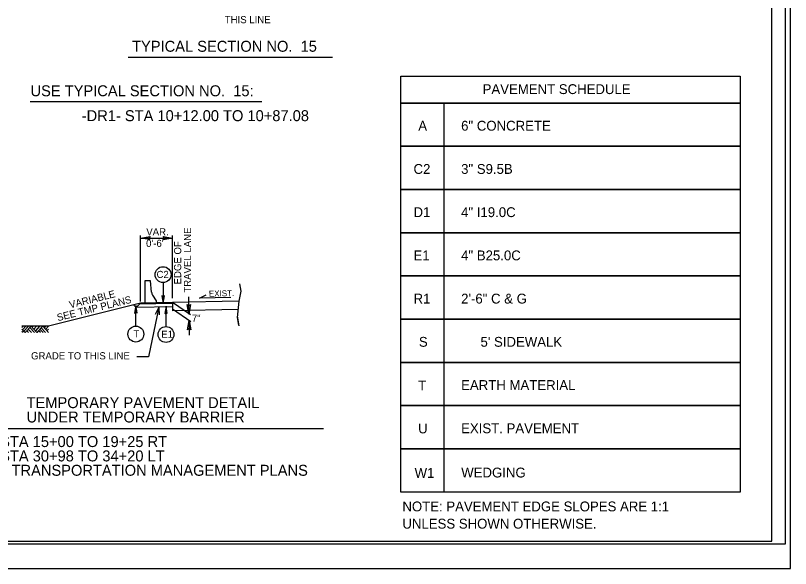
# Model space of a CAD drawing. Extents: x 1901670 to 1902225, y 193498 to 194278.
# Drawn here: x 1902063.5 to 1902134.2, y 193498 to 193548.5 of the extents above; entities that cross this region are included whole.
import ezdxf

# ---------------------------------------------------------------- set-up
doc = ezdxf.new("R2010")
doc.units = 0
for name, color, linetype in [('Old_Level_1', 7, 'Continuous'), ('Old_Level_11', 7, 'Continuous'), ('Old_Level_2', 7, 'Continuous'), ('Old_Level_20', 7, 'Continuous'), ('Prop Dimension Text', 7, 'Continuous'), ('Prop Pavement Schedule Description CELL', 7, 'Continuous'), ('Sheet Border Standard 30in CELL', 7, 'Continuous'), ('Sheet Cutting Line CELL', 7, 'Continuous'), ('Sheet Plot Border Inside CELL', 7, 'Continuous'), ('Sheet Plot Border Outside CELL', 7, 'Continuous'), ('Typical Bridge Rail CELL', 7, 'Continuous'), ('Typical Detail Wedge2 CELL', 7, 'Continuous'), ('Typical Terminator CELL', 7, 'Continuous'), ('Typical Text General CELL', 7, 'Continuous')]:
    doc.layers.add(name, color=color, linetype=linetype)

msp = doc.modelspace()

# ---------------------------------------------------------------- linework, layer by layer
at = {"layer": 'Old_Level_1'}
for p, q in [((1902074.928, 193522.397), (1902074.928, 193528.409)), ((1902074.928, 193528.19), (1902077.843, 193528.19)), ((1902077.843, 193522.712), (1902077.843, 193528.409)), ((1902080.317, 193522.699), (1902080.924, 193523.003)), ((1902074.928, 193522.241), (1902066.533, 193520.143)), ((1902074.928, 193522.241), (1902074.525, 193521.838)), ((1902077.845, 193522.208), (1902074.835, 193522.148)), ((1902077.843, 193522.3), (1902074.928, 193522.241)), ((1902083.9, 193522.421), (1902077.843, 193522.3)), ((1902077.843, 193522.3), (1902077.843, 193521.552)), ((1902083.172, 193522.756), (1902080.317, 193522.699)), ((1902074.283, 193522.08), (1902074.525, 193521.838)), ((1902077.851, 193521.905), (1902074.525, 193521.838)), ((1902083.821, 193521.672), (1902077.843, 193521.552))]:
    msp.add_line(p, q, dxfattribs=at)
for points in [[(1902076.588, 193521.88), (1902075.641, 193517.355), (1902074.578, 193517.355)], [(1902076.291, 193521.254), (1902076.584, 193521.863), (1902076.612, 193521.187)], [(1902066.533, 193520.143), (1902064.097, 193520.143)]]:
    msp.add_lwpolyline(points, dxfattribs=at)
at = {"layer": 'Old_Level_11'}
for p, q in [((1902073.793, 193544.707), (1902090.419, 193544.707)), ((1902074.793, 193544.707), (1902092.439, 193544.707)), ((1902064.855, 193540.645), (1902085.982, 193540.645)), ((1902076.976, 193524.126), (1902076.976, 193522.252)), ((1902074.487, 193520.147), (1902074.487, 193522.021)), ((1902077.245, 193520.107), (1902077.245, 193521.982)), ((1902064.221, 193520.142), (1902064.097, 193520.009)), ((1902064.454, 193520.142), (1902064.152, 193519.819)), ((1902064.697, 193520.143), (1902064.275, 193519.689)), ((1902064.932, 193520.142), (1902064.392, 193519.562)), ((1902065.239, 193519.556), (1902064.812, 193520.014)), ((1902065.465, 193519.569), (1902064.932, 193520.142)), ((1902065.124, 193520.143), (1902065.028, 193520.038)), ((1902065.417, 193520.143), (1902065.175, 193519.881)), ((1902065.708, 193520.143), (1902065.319, 193519.725)), ((1902065.993, 193520.137), (1902065.465, 193519.569)), ((1902066.533, 193519.556), (1902065.993, 193520.137)), ((1902066.26, 193520.143), (1902066.124, 193519.996)), ((1902066.533, 193520.143), (1902066.26, 193519.849)), ((1902064.391, 193519.561), (1902064.097, 193519.879)), ((1902064.194, 193519.556), (1902064.097, 193519.66)), ((1902064.487, 193519.556), (1902064.436, 193519.61)), ((1902064.702, 193519.556), (1902064.544, 193519.726)), ((1902064.969, 193519.556), (1902064.678, 193519.869)), ((1902065.556, 193519.556), (1902065.504, 193519.611)), ((1902065.783, 193519.556), (1902065.617, 193519.733)), ((1902066.036, 193519.556), (1902065.743, 193519.869)), ((1902066.261, 193519.556), (1902065.857, 193519.99)), ((1902066.533, 193519.879), (1902066.383, 193519.717)), ((1902060.068, 193510.801), (1902091.616, 193510.801))]:
    msp.add_line(p, q, dxfattribs=at)
for points in [[(1902076.86, 193522.923), (1902076.976, 193522.252), (1902077.095, 193522.927), (1902076.976, 193522.841)], [(1902074.603, 193521.35), (1902074.487, 193522.021), (1902074.368, 193521.346), (1902074.487, 193521.432)], [(1902077.361, 193521.31), (1902077.245, 193521.982), (1902077.126, 193521.306), (1902077.245, 193521.392)]]:
    msp.add_lwpolyline(points, close=True, dxfattribs=at)
for centre in [(1902076.976, 193524.851), (1902074.487, 193519.422), (1902077.245, 193519.382)]:
    msp.add_circle(centre, 0.725, dxfattribs=at)
at = {"layer": 'Prop Dimension Text'}
for p, q in [((1902079.466, 193521.164), (1902077.843, 193522.3)), ((1902079.337, 193521.254), (1902079.337, 193522.827)), ((1902077.843, 193521.722), (1902079.503, 193520.56)), ((1902079.352, 193520.667), (1902079.352, 193519.313))]:
    msp.add_line(p, q, dxfattribs=at)
at = {"layer": 'Prop Pavement Schedule Description CELL'}
msp.add_lwpolyline([(1902098.682, 193542.974), (1902129.655, 193542.974), (1902129.655, 193540.52), (1902098.682, 193540.52)], close=True, dxfattribs=at)
for points in [[(1902102.628, 193536.573), (1902098.682, 193536.573), (1902098.682, 193540.52), (1902129.655, 193540.52), (1902129.655, 193536.573), (1902102.628, 193536.573), (1902102.628, 193540.52)], [(1902102.628, 193532.626), (1902098.682, 193532.626), (1902098.682, 193536.573), (1902129.655, 193536.573), (1902129.655, 193532.626), (1902102.628, 193532.626), (1902102.628, 193536.573)], [(1902102.628, 193528.68), (1902098.682, 193528.68), (1902098.682, 193532.626), (1902129.655, 193532.626), (1902129.655, 193528.68), (1902102.628, 193528.68), (1902102.628, 193532.626)], [(1902102.628, 193524.733), (1902098.682, 193524.733), (1902098.682, 193528.68), (1902129.655, 193528.68), (1902129.655, 193524.733), (1902102.628, 193524.733), (1902102.628, 193528.68)], [(1902102.628, 193520.786), (1902098.682, 193520.786), (1902098.682, 193524.733), (1902129.655, 193524.733), (1902129.655, 193520.786), (1902102.628, 193520.786), (1902102.628, 193524.733)], [(1902102.628, 193516.84), (1902098.682, 193516.84), (1902098.682, 193520.786), (1902129.655, 193520.786), (1902129.655, 193516.84), (1902102.628, 193516.84), (1902102.628, 193520.786)], [(1902102.628, 193512.893), (1902098.682, 193512.893), (1902098.682, 193516.84), (1902129.655, 193516.84), (1902129.655, 193512.893), (1902102.628, 193512.893), (1902102.628, 193516.84)], [(1902102.628, 193508.946), (1902098.682, 193508.946), (1902098.682, 193512.893), (1902129.655, 193512.893), (1902129.655, 193508.946), (1902102.628, 193508.946), (1902102.628, 193512.893)], [(1902102.628, 193504.999), (1902098.682, 193504.999), (1902098.682, 193508.946), (1902129.655, 193508.946), (1902129.655, 193504.999), (1902102.628, 193504.999), (1902102.628, 193508.946)]]:
    msp.add_lwpolyline(points, dxfattribs=at)
at = {"layer": 'Sheet Border Standard 30in CELL'}
msp.add_lwpolyline([(1902132.544, 193605.514), (1901982.544, 193605.514), (1901982.544, 193500.514), (1902132.544, 193500.514)], close=True, dxfattribs=at)
at = {"layer": 'Sheet Cutting Line CELL'}
msp.add_line((1901965.844, 193498.014), (1902134.244, 193498.014), dxfattribs=at)
at = {"layer": 'Sheet Plot Border Inside CELL'}
msp.add_lwpolyline([(1902133.794, 193605.769), (1901967.144, 193605.769), (1901967.144, 193500.259), (1902133.794, 193500.259)], close=True, dxfattribs=at)
at = {"layer": 'Sheet Plot Border Outside CELL'}
msp.add_lwpolyline([(1902134.244, 193608.014), (1901965.844, 193608.014), (1901965.844, 193498.014), (1902134.244, 193498.014)], close=True, dxfattribs=at)
at = {"layer": 'Typical Bridge Rail CELL'}
for p, q in [((1902075.333, 193524.297), (1902075.309, 193524.274)), ((1902075.309, 193524.274), (1902075.309, 193522.249)), ((1902075.792, 193524.297), (1902075.333, 193524.297)), ((1902075.818, 193524.271), (1902075.792, 193524.297)), ((1902075.925, 193523.257), (1902075.818, 193524.271)), ((1902076.386, 193522.46), (1902076.036, 193522.96)), ((1902076.386, 193522.27), (1902076.386, 193522.46))]:
    msp.add_line(p, q, dxfattribs=at)
msp.add_arc((1902076.555, 193523.323), 0.633, 186.01107, 214.9913, dxfattribs=at)
at = {"layer": 'Typical Detail Wedge2 CELL'}
msp.add_line((1902083.753, 193521.067), (1902083.88, 193520.175), dxfattribs=at)
msp.add_lwpolyline([(1902083.959, 193523.995), (1902084.077, 193523.345), (1902083.9, 193522.421), (1902083.742, 193520.925), (1902083.871, 193520.224)], dxfattribs=at)
at = {"layer": 'Typical Terminator CELL'}
for points in [[(1902075.782, 193528.043), (1902074.928, 193528.19), (1902075.787, 193528.342), (1902075.677, 193528.19)], [(1902076.989, 193528.337), (1902077.843, 193528.19), (1902076.985, 193528.038), (1902077.094, 193528.19)], [(1902079.484, 193522.108), (1902079.337, 193521.254), (1902079.185, 193522.112), (1902079.337, 193522.003)], [(1902079.205, 193519.813), (1902079.352, 193520.667), (1902079.504, 193519.808), (1902079.352, 193519.917)]]:
    msp.add_lwpolyline(points, close=True, dxfattribs=at)

# ---------------------------------------------------------------- texts
at = {"layer": 'Old_Level_1'}
for s, p in [('THIS LINE', (1902082.608, 193547.811)), ('VAR.', (1902075.446, 193528.43)), ("0'-6'", (1902075.426, 193527.384)), ('GRADE TO THIS LINE', (1902064.926, 193517.109))]:
    msp.add_text(s, height=0.656, dxfattribs=at).set_placement(p)
for s, rotation, p in [('TRAVEL LANE', 90, (1902079.537, 193523.205)), ('EDGE OF', 90, (1902078.635, 193523.957)), ('SEE TMP PLANS', 14.03624, (1902067.38, 193520.597)), ('VARIABLE', 14.03624, (1902068.504, 193521.765))]:
    msp.add_text(s, height=0.656, rotation=rotation, dxfattribs=at).set_placement(p)
at = {"layer": 'Old_Level_11'}
for s, p in [('TYPICAL SECTION NO.  15', (1902074.149, 193545.201)), ('USE TYPICAL SECTION NO.  15:', (1902064.879, 193541.139)), ('-DR1- STA 10+12.00 TO 10+87.08', (1902069.555, 193538.865)), ('TEMPORARY PAVEMENT DETAIL ', (1902064.518, 193512.66)), ('UNDER TEMPORARY BARRIER', (1902064.518, 193511.349)), ('-L- STA 15+00 TO 19+25 RT', (1902060.101, 193509.105)), ('-L- STA 30+98 TO 34+20 LT', (1902060.101, 193507.794)), ('SEE TRANSPORTATION MANAGEMENT PLANS  ', (1902060.101, 193506.483))]:
    msp.add_text(s, height=1, dxfattribs=at).set_placement(p)
at = {"layer": 'Old_Level_2'}
msp.add_text('EXIST.', height=0.5466, rotation=1.1402, dxfattribs=at).set_placement((1902081.161, 193522.84))
at = {"layer": 'Old_Level_20'}
for s, height, p in [('C2', 0.6491, (1902076.386, 193524.545)), ('T', 0.649, (1902074.276, 193519.129)), ('E1', 0.6491, (1902076.812, 193519.079))]:
    msp.add_text(s, height=height, dxfattribs=at).set_placement(p)
at = {"layer": 'Prop Dimension Text'}
msp.add_text('PAVEMENT SCHEDULE', height=0.89998, dxfattribs=at).set_placement((1902106.143, 193541.338))
at = {"layer": 'Prop Pavement Schedule Description CELL'}
for s, height, p in [('A', 0.9, (1902100.271, 193537.996)), ('    6" CONCRETE', 0.89998, (1902102.844, 193537.996)), ('C2', 0.9, (1902099.837, 193534.049)), ('    3" S9.5B', 0.89998, (1902102.844, 193534.049)), ('D1', 0.9, (1902099.837, 193530.103)), ('    4" I19.0C', 0.89998, (1902102.844, 193530.103)), ('E1', 0.9, (1902099.837, 193526.156)), ('    4" B25.0C', 0.89998, (1902102.844, 193526.156)), ('R1', 0.9, (1902099.837, 193522.209)), ('    2\'-6" C & G', 0.89998, (1902102.844, 193522.209)), ('S', 0.9, (1902100.328, 193518.263)), ("5' SIDEWALK", 0.89998, (1902105.949, 193518.263)), ('T', 0.9, (1902100.254, 193514.277)), ('    EARTH MATERIAL', 0.89998, (1902102.844, 193514.316)), ('U', 0.9, (1902100.257, 193510.355)), ('    EXIST. PAVEMENT', 0.89998, (1902102.844, 193510.369)), ('W1', 0.9, (1902099.937, 193506.293)), ('    WEDGING', 0.89998, (1902102.856, 193506.327)), ('NOTE: PAVEMENT EDGE SLOPES ARE 1:1', 0.89998, (1902098.821, 193503.232)), ('UNLESS SHOWN OTHERWISE.', 0.89998, (1902098.821, 193501.657))]:
    msp.add_text(s, height=height, dxfattribs=at).set_placement(p)
at = {"layer": 'Typical Text General CELL'}
msp.add_text('7"', height=0.656, dxfattribs=at).set_placement((1902079.602, 193520.537))

doc.saveas('drawing.dxf')
